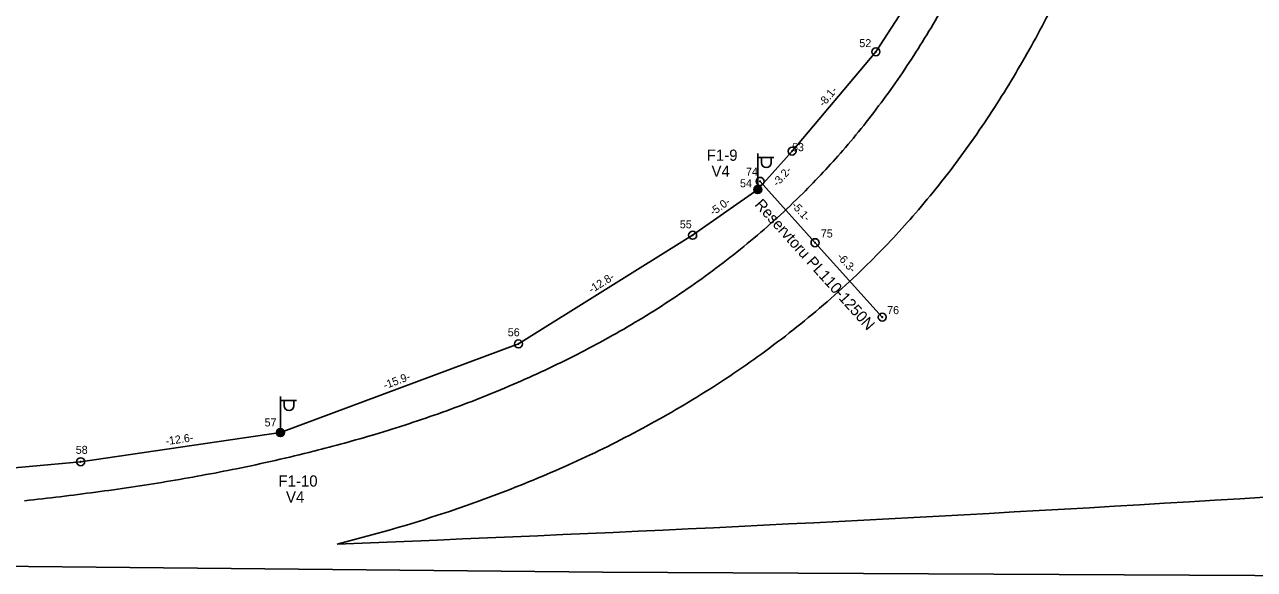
# Model space of a CAD drawing. Extents: x 528816 to 533196, y 6574767 to 6575847.
# Drawn here: x 528876.1 to 528952.9, y 6575552.5 to 6575586.6 of the extents above; entities that cross this region are included whole.
import ezdxf

# ---------------------------------------------------------------- set-up
doc = ezdxf.new("R2010")
doc.units = 0
for name, color, linetype in [('JOONSIDE', 7, 'Continuous'), ('KOORDPUNKT', 7, 'Continuous'), ('MPKAABEL', 7, 'Continuous'), ('PIIR', 7, 'Continuous'), ('POST', 7, 'Continuous'), ('TEE', 7, 'Continuous')]:
    doc.layers.add(name, color=color, linetype=linetype)

msp = doc.modelspace()

# ---------------------------------------------------------------- linework, layer by layer
at = {"layer": 'KOORDPUNKT'}
for centre, radius in [((528929.27, 6575584.882), 0.25), ((528929.27, 6575584.882), 0.025), ((528929.27, 6575584.882), 0.0221), ((528929.27, 6575584.882), 0.0191), ((528929.27, 6575584.882), 0.0161), ((528929.27, 6575584.882), 0.0132), ((528929.27, 6575584.882), 0.0102), ((528929.27, 6575584.882), 0.00726), ((528929.27, 6575584.882), 0.0043), ((528924.033, 6575578.661), 0.25), ((528924.033, 6575578.661), 0.025), ((528924.033, 6575578.661), 0.0221), ((528924.033, 6575578.661), 0.0191), ((528924.033, 6575578.661), 0.0161), ((528924.033, 6575578.661), 0.0132), ((528924.033, 6575578.661), 0.0102), ((528924.033, 6575578.661), 0.00726), ((528924.033, 6575578.661), 0.0043), ((528922.033, 6575576.773), 0.25), ((528921.889, 6575576.259), 0.25), ((528921.889, 6575576.259), 0.025), ((528921.889, 6575576.259), 0.0221), ((528921.889, 6575576.259), 0.0191), ((528921.889, 6575576.259), 0.0161), ((528921.889, 6575576.259), 0.0132), ((528921.889, 6575576.259), 0.0102), ((528921.889, 6575576.259), 0.00726), ((528921.889, 6575576.259), 0.0043), ((528922.033, 6575576.773), 0.025), ((528922.033, 6575576.773), 0.0221), ((528922.033, 6575576.773), 0.0191), ((528922.033, 6575576.773), 0.0161), ((528922.033, 6575576.773), 0.0132), ((528922.033, 6575576.773), 0.0102), ((528922.033, 6575576.773), 0.00726), ((528922.033, 6575576.773), 0.0043), ((528917.822, 6575573.397), 0.25), ((528917.822, 6575573.397), 0.025), ((528917.822, 6575573.397), 0.0221), ((528917.822, 6575573.397), 0.0191), ((528917.822, 6575573.397), 0.0161), ((528917.822, 6575573.397), 0.0132), ((528917.822, 6575573.397), 0.0102), ((528917.822, 6575573.397), 0.00726), ((528917.822, 6575573.397), 0.0043), ((528925.468, 6575572.936), 0.25), ((528925.468, 6575572.936), 0.025), ((528925.468, 6575572.936), 0.0221), ((528925.468, 6575572.936), 0.0191), ((528925.468, 6575572.936), 0.0161), ((528925.468, 6575572.936), 0.0132), ((528925.468, 6575572.936), 0.0102), ((528925.468, 6575572.936), 0.00726), ((528925.468, 6575572.936), 0.0043), ((528929.671, 6575568.276), 0.25), ((528929.671, 6575568.276), 0.025), ((528929.671, 6575568.276), 0.0221), ((528929.671, 6575568.276), 0.0191), ((528929.671, 6575568.276), 0.0161), ((528929.671, 6575568.276), 0.0132), ((528929.671, 6575568.276), 0.0102), ((528929.671, 6575568.276), 0.00726), ((528929.671, 6575568.276), 0.0043), ((528906.935, 6575566.604), 0.25), ((528906.935, 6575566.604), 0.025), ((528906.935, 6575566.604), 0.0221), ((528906.935, 6575566.604), 0.0191), ((528906.935, 6575566.604), 0.0161), ((528906.935, 6575566.604), 0.0132), ((528906.935, 6575566.604), 0.0102), ((528906.935, 6575566.604), 0.00726), ((528906.935, 6575566.604), 0.0043), ((528892.063, 6575561.059), 0.25), ((528892.063, 6575561.059), 0.025), ((528892.063, 6575561.059), 0.0221), ((528892.063, 6575561.059), 0.0191), ((528892.063, 6575561.059), 0.0161), ((528892.063, 6575561.059), 0.0132), ((528892.063, 6575561.059), 0.0102), ((528892.063, 6575561.059), 0.00726), ((528892.063, 6575561.059), 0.0043), ((528879.575, 6575559.23), 0.25), ((528879.575, 6575559.23), 0.025), ((528879.575, 6575559.23), 0.0221), ((528879.575, 6575559.23), 0.0191), ((528879.575, 6575559.23), 0.0161), ((528879.575, 6575559.23), 0.0132), ((528879.575, 6575559.23), 0.0102), ((528879.575, 6575559.23), 0.00726), ((528879.575, 6575559.23), 0.0043)]:
    msp.add_circle(centre, radius, dxfattribs=at)
at = {"layer": 'MPKAABEL'}
for points in [[(528857.254, 6575557.198), (528879.575, 6575559.23), (528892.063, 6575561.059), (528906.935, 6575566.604), (528917.822, 6575573.397), (528921.889, 6575576.259), (528924.033, 6575578.661), (528929.27, 6575584.882), (528934.406, 6575592.849), (528935.617, 6575595.515), (528937.932, 6575600.508), (528938.304, 6575601.637)], [(528857.254, 6575557.198), (528879.575, 6575559.23), (528892.063, 6575561.059), (528906.935, 6575566.604), (528917.822, 6575573.397), (528921.889, 6575576.259), (528924.033, 6575578.661), (528929.27, 6575584.882), (528934.406, 6575592.849), (528935.617, 6575595.515), (528937.932, 6575600.508), (528938.304, 6575601.637)], [(528922.033, 6575576.773), (528925.468, 6575572.936), (528929.671, 6575568.276)]]:
    msp.add_lwpolyline(points, dxfattribs=at)
at = {"layer": 'PIIR'}
msp.add_lwpolyline([(528969.85, 6575661.01), (529004.97, 6575681.75), (528966.72, 6575630.6), (528991.17, 6575590.41), (529005.98, 6575583.35), (529092.79, 6575587.31), (529076.48, 6575549.72), (529056.46, 6575550.69), (529005.94, 6575551.84), (528912.18, 6575552.32), (528844.65, 6575552.99), (528844.65, 6575560.92), (528855.31, 6575570.91), (528872.26, 6575586.47), (528885.74, 6575599.06), (528898.97, 6575611.15), (528907.63, 6575619.06), (528921.19, 6575629.67), (528939.88, 6575642.43)], close=True, dxfattribs=at)
msp.add_lwpolyline([(528816.024, 6575553.356), (528817.89, 6575553.3), (528822.6, 6575553.24), (528844.65, 6575552.99), (528912.18, 6575552.32), (529005.94, 6575551.84), (529056.46, 6575550.69), (529076.48, 6575549.72), (529103.6, 6575547.76), (529129.67, 6575545.51), (529153.91, 6575542.95), (529192.71, 6575537.91), (529221.68, 6575533.73), (529280.83, 6575522.44), (529312.19, 6575515.91)], dxfattribs=at)
at = {"layer": 'POST'}
for p, q in [((528921.889, 6575576.509), (528921.889, 6575578.509)), ((528921.889, 6575578.259), (528922.889, 6575578.259)), ((528922.116, 6575577.938), (528922.116, 6575578.259)), ((528922.728, 6575577.938), (528922.728, 6575578.259)), ((528921.889, 6575576.259), (528921.889, 6575576.259)), ((528892.063, 6575561.309), (528892.063, 6575563.309)), ((528892.063, 6575563.059), (528893.063, 6575563.059)), ((528892.29, 6575562.738), (528892.29, 6575563.059)), ((528892.903, 6575562.738), (528892.903, 6575563.059)), ((528892.063, 6575561.059), (528892.063, 6575561.059))]:
    msp.add_line(p, q, dxfattribs=at)
for centre, radius in [((528921.889, 6575576.259), 0.25), ((528921.889, 6575576.259), 0.225), ((528921.889, 6575576.259), 0.2), ((528921.889, 6575576.259), 0.175), ((528921.889, 6575576.259), 0.15), ((528921.889, 6575576.259), 0.125), ((528921.889, 6575576.259), 0.1), ((528921.889, 6575576.259), 0.075), ((528921.889, 6575576.259), 0.05), ((528921.889, 6575576.259), 0.025), ((528892.063, 6575561.059), 0.25), ((528892.063, 6575561.059), 0.225), ((528892.063, 6575561.059), 0.2), ((528892.063, 6575561.059), 0.175), ((528892.063, 6575561.059), 0.15), ((528892.063, 6575561.059), 0.125), ((528892.063, 6575561.059), 0.1), ((528892.063, 6575561.059), 0.075), ((528892.063, 6575561.059), 0.05), ((528892.063, 6575561.059), 0.025)]:
    msp.add_circle(centre, radius, dxfattribs=at)
for centre in [(528922.422, 6575577.938), (528892.597, 6575562.738)]:
    msp.add_arc(centre, 0.306, 180, 0, dxfattribs=at)
at = {"layer": 'TEE'}
for centre, radius, start, end in [((528978.783, 6575542.999), 55, 238.35985, 238.35985), ((528872.832, 6575621.808), 75.588, 331.71136, 335.09341), ((528879.375, 6575618.287), 62.158, 327.93143, 331.71136), ((528879.375, 6575618.287), 68.158, 327.93143, 331.71136), ((528884.472, 6575615.093), 56.143, 323.75359, 327.93143), ((528888.479, 6575612.155), 51.174, 319.17792, 323.75359), ((528884.472, 6575615.093), 62.143, 323.75359, 327.93143), ((528890.149, 6575610.751), 48.992, 314.85523, 319.14441), ((528888.479, 6575612.155), 57.174, 319.17792, 323.75359), ((528889.026, 6575611.912), 50.608, 309.83297, 314.82844), ((528890.115, 6575610.783), 55.039, 314.85707, 319.14626), ((528886.743, 6575614.65), 54.172, 305.16005, 309.83324), ((528889.005, 6575611.936), 56.64, 309.83439, 314.82987), ((528884.389, 6575617.991), 58.259, 300.80916, 305.16005), ((528886.743, 6575614.65), 60.172, 305.16025, 309.83322), ((528881.961, 6575622.063), 63, 296.78055, 300.80916), ((528879.454, 6575627.031), 68.565, 293.07422, 296.78055), ((528884.389, 6575617.991), 64.259, 300.80916, 305.16025), ((528876.857, 6575633.126), 75.19, 289.69019, 293.07422), ((528874.155, 6575640.677), 83.211, 286.62845, 289.69019), ((528881.961, 6575622.063), 69, 296.78055, 300.80916), ((528871.32, 6575650.17), 93.118, 284.1839, 286.62845), ((528800.441, 6578010.412), 2458.171, 272.218659, 274.559048), ((528879.454, 6575627.031), 74.565, 293.07422, 296.78055), ((528868.307, 6575662.352), 105.667, 281.47183, 284.14888), ((528865.044, 6575678.435), 122.077, 279.37695, 281.47183), ((528876.857, 6575633.126), 81.19, 289.69019, 293.07422), ((528861.398, 6575700.513), 144.455, 277.60436, 279.37695), ((528857.12, 6575732.552), 176.778, 276.15406, 277.60436), ((528874.155, 6575640.677), 89.211, 283.91251, 289.69019)]:
    msp.add_arc(centre, radius, start, end, dxfattribs=at)

# ---------------------------------------------------------------- texts
at = {"layer": 'JOONSIDE'}
for s, rotation, p in [('-8.1-', 49.90845, (528926.009, 6575581.397)), ('-3.2-', 48.24823, (528923.125, 6575576.408)), ('-5.0-', 35.13454, (528919.098, 6575574.601)), ('-5.1-', 311.83592, (528923.957, 6575575.247)), ('-6.3-', 312.04824, (528926.804, 6575572.028)), ('-12.8-', 31.96231, (528911.504, 6575569.749)), ('-15.9-', 20.44852, (528898.592, 6575563.76)), ('-12.6-', 8.332, (528884.917, 6575560.265))]:
    msp.add_text(s, height=0.5, rotation=rotation, dxfattribs=at).set_placement(p)
at = {"layer": 'KOORDPUNKT'}
for s, p in [('52', (528928.239, 6575585.168)), ('53', (528924.033, 6575578.661)), ('74', (528921.155, 6575577.126)), ('54', (528920.781, 6575576.402)), ('55', (528917.02, 6575573.836)), ('75', (528925.831, 6575573.261)), ('76', (528929.977, 6575568.467)), ('56', (528906.267, 6575567.081)), ('57', (528891.07, 6575561.441)), ('58', (528879.269, 6575559.727))]:
    msp.add_text(s, height=0.5, dxfattribs=at).set_placement(p)
at = {"layer": 'MPKAABEL'}
msp.add_text('Reservtoru PL110-1250N', height=0.7, rotation=311.95255, dxfattribs=at).set_placement((528921.657, 6575575.287))
at = {"layer": 'POST'}
for s, p in [('F1-9', (528918.702, 6575578.06)), ('V4', (528919, 6575577.06)), ('F1-10', (528891.936, 6575557.677)), ('V4', (528892.408, 6575556.677))]:
    msp.add_text(s, height=0.7, dxfattribs=at).set_placement(p)

doc.saveas('drawing.dxf')
